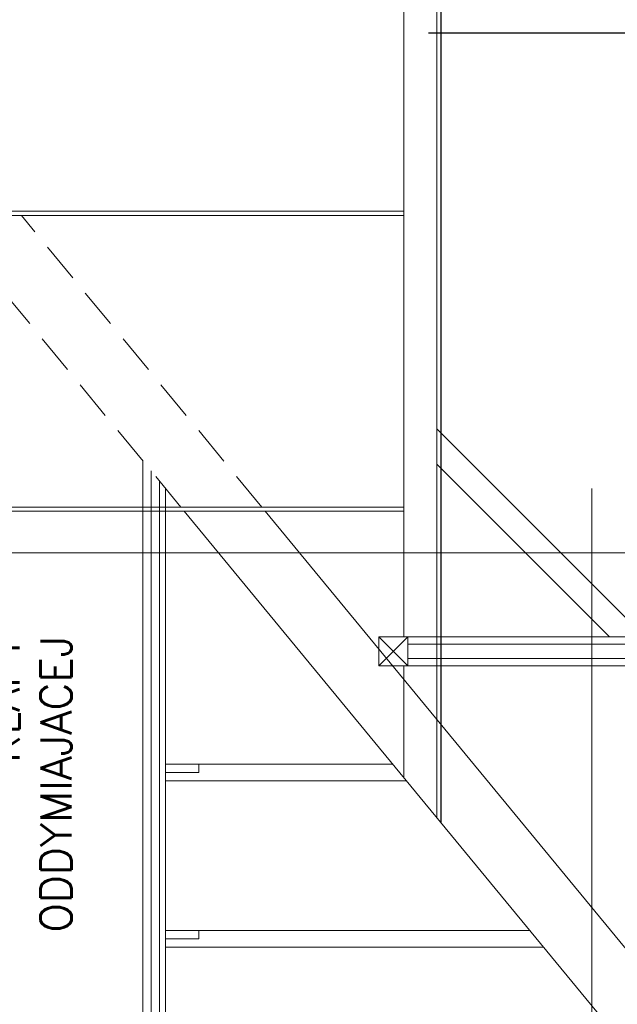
# Model space of a CAD drawing. Header units: millimetres. Extents: x 23192 to 177760, y -399809 to -79279.
# Tile 743 of 830: x 79729 to 80016, y -195420 to -194947. Entities that reach past the tile are written whole.
import ezdxf

# ---------------------------------------------------------------- set-up
doc = ezdxf.new("R2010")
doc.units = ezdxf.units.MM
doc.linetypes.add('HIDDEN', pattern=[9.525, 6.35, -3.175])
doc.layers.get('0').update_dxf_attribs({"lineweight": 0})
for name, color, linetype, lineweight in [('!! 0_ Istn-sciany', 3, 'Continuous', 30), ('!! 0_ Istn-widok', 1, 'Continuous', 15), ('!! 0_ Opis', 8, 'Continuous', 13), ('!! 2 ZABUDOWA GK-MDF', 54, 'Continuous', 13), ('Dimension (ISO)', 7, 'Continuous', 25)]:
    doc.layers.add(name, color=color, linetype=linetype, lineweight=lineweight)
doc.styles.add('Note Text (ISO)', font='tahoma.ttf')
doc.styles.add('TXT', font='simplex.shx')
doc.dimstyles.new('Default (ISO)', dxfattribs={"dimscale": 5, "dimtxt": 5, "dimasz": 5, "dimexe": 3.175, "dimexo": 0, "dimgap": 0.762, "dimtad": 1, "dimdec": 0, "dimrnd": 1e-08, "dimzin": 0, "dimtxsty": 'Note Text (ISO)', "dimcen": 0.09, "dimdle": 10, "dimclrd": 256, "dimclre": 256, "dimclrt": 256, "dimazin": 0, "dimtfac": 0.70104, "dimtmove": 0, "dimatfit": 3, "dimfxl": 1, "dimtolj": 1, "dimtzin": 0, "dimlwd": -1, "dimlwe": -1, "dimarcsym": 0})

# ---------------------------------------------------------------- blocks, each defined once
blk = doc.blocks.new('*D1419')
at = {"layer": 'DEFPOINTS', "color": 0, "transparency": 16777216}
for p in [(-689.8, 120.2), (510.2, 120.2), (510.2, 18.8)]:
    blk.add_point(p, dxfattribs=at)
at = {"layer": 'Dimension (ISO)', "transparency": 16777216}
for p, q in [((-689.8, 120.2), (-689.8, 2.9)), ((510.2, 120.2), (510.2, 2.9)), ((-664.8, 18.8), (485.2, 18.8))]:
    blk.add_line(p, q, dxfattribs=at)
for points in [[(-664.8, 22.9), (-664.8, 14.6), (-689.8, 18.8)], [(485.2, 22.9), (485.2, 14.6), (510.2, 18.8)]]:
    blk.add_solid(points, dxfattribs=at)
at = {"layer": 'Dimension (ISO)', "lineweight": 9, "transparency": 16777216, "insert": (-160.6, 48.6), "char_height": 25, "attachment_point": 1, "style": 'Note Text (ISO)'}
blk.add_mtext('\\A1;1200', dxfattribs=at)
blk = doc.blocks.new('A$C11ef928a')
at = {"layer": 'Dimension (ISO)', "lineweight": 9}
dim = blk.add_linear_dim(base=(510.2, 18.8), p1=(-689.8, 120.2), p2=(510.2, 120.2), angle=180, dimstyle='Default (ISO)', override={"dimdec": 0, "dimlfac": 1, "dimtp": 0, "dimtm": 0, "dimtdec": 2, "dimtofl": 0, "dimatfit": 1}, dxfattribs=at)
dim.commit()
dim.dimension.update_dxf_attribs({"geometry": '*D1419', "text_midpoint": (-125.7, 18.8), "dimtype": 128})

msp = doc.modelspace()

# ---------------------------------------------------------------- linework, layer by layer
at = {"layer": '!! 0_ Istn-sciany'}
for points in [[(79931.6837, -195332.83856), (79931.6837, -193993.12813)], [(79925.6837, -194953.12813), (80220.6837, -194953.12813)]]:
    msp.add_lwpolyline(points, dxfattribs=at)
at = {"layer": '!! 0_ Istn-widok'}
for points in [[(79929.6837, -195330.41401), (79929.6837, -193993.12813)], [(79913.6837, -195243.43522), (79913.6837, -194691.82104)], [(80029.6837, -195243.43522), (79929.6837, -195143.43522)], [(79788.16809, -195158.8578), (79788.16809, -198058.62813)], [(80012.71314, -195243.43522), (79929.6837, -195160.40578)], [(79792.16809, -195163.70691), (79792.16809, -198058.62813)], [(79796.16809, -195168.55602), (79796.16809, -198058.62813)], [(79799.16809, -195172.19285), (79799.16809, -198019.12813)], [(80004.16809, -195172.19285), (80004.16809, -198019.12813)], [(80163.71765, -195614.12813), (79808.17608, -195183.11304)], [(80193.53346, -195603.12813), (79847.06573, -195183.11304)], [(79915.6837, -195243.43522), (79901.6837, -195257.43522)], [(79915.6837, -195257.43522), (79901.6837, -195243.43522)], [(79915.6837, -195243.43522), (80204.6837, -195243.43522)], [(79913.6837, -195311.01757), (79913.6837, -195257.43522)], [(79915.6837, -195257.43522), (80204.6837, -195257.43522)], [(79908.41309, -195304.62813), (79799.16809, -195304.62813)], [(79799.16809, -195312.62813), (79799.16809, -195304.62813)], [(79799.16809, -195308.62813), (79815.16809, -195308.62813), (79815.16809, -195304.62813)], [(79915.01224, -195312.62813), (79799.16809, -195312.62813)], [(79974.40458, -195384.62813), (79799.16809, -195384.62813)], [(79799.16809, -195392.62813), (79799.16809, -195384.62813)], [(79799.16809, -195388.62813), (79815.16809, -195388.62813), (79815.16809, -195384.62813)], [(79981.00373, -195392.62813), (79799.16809, -195392.62813)]]:
    msp.add_lwpolyline(points, dxfattribs=at)
at = {"layer": '!! 0_ Istn-widok', "linetype": 'HIDDEN', "ltscale": 3}
for points in [[(79806.5263, -195181.11304), (79690.91747, -195040.96304)], [(79845.41594, -195181.11304), (79729.80711, -195040.96304)]]:
    msp.add_lwpolyline(points, dxfattribs=at)
at = {"layer": '!! 0_ Istn-widok'}
for points in [[(79915.6837, -195243.43522), (79915.6837, -195257.43522), (79901.6837, -195257.43522), (79901.6837, -195243.43522)], [(80029.6837, -195246.93522), (80029.6837, -195253.93522), (79915.6837, -195253.93522), (79915.6837, -195246.93522)]]:
    msp.add_lwpolyline(points, close=True, dxfattribs=at)
at = {"layer": '!! 2 ZABUDOWA GK-MDF'}
for points in [[(79913.6837, -195038.96304), (79597.60381, -195038.96304)], [(79913.6837, -195040.96304), (79597.60381, -195040.96304)], [(79913.6837, -195181.11304), (79598.10381, -195181.11304)], [(79913.6837, -195183.11304), (79598.10381, -195183.11304)]]:
    msp.add_lwpolyline(points, dxfattribs=at)
msp.add_lwpolyline([(80244.6837, -195203.12813), (79646.9554, -195203.12813)])

# ---------------------------------------------------------------- block references
at = {"xscale": -0.1, "yscale": 0.1, "zscale": 0.1, "rotation": 90}
msp.add_blockref('A$C11ef928a', (82225.12684, -195364.3052), dxfattribs=at)

# ---------------------------------------------------------------- texts
at = {"layer": '!! 0_ Opis', "insert": (79688.94909, -195242.89774), "char_height": 15, "attachment_point": 3, "rotation": 90, "style": 'TXT'}
msp.add_mtext_dynamic_manual_height_columns('SZACHT DO KLAPY ODDYMIAJACEJ', width=170.0602616, gutter_width=75, heights=[0], dxfattribs=at)

doc.saveas('drawing.dxf')
